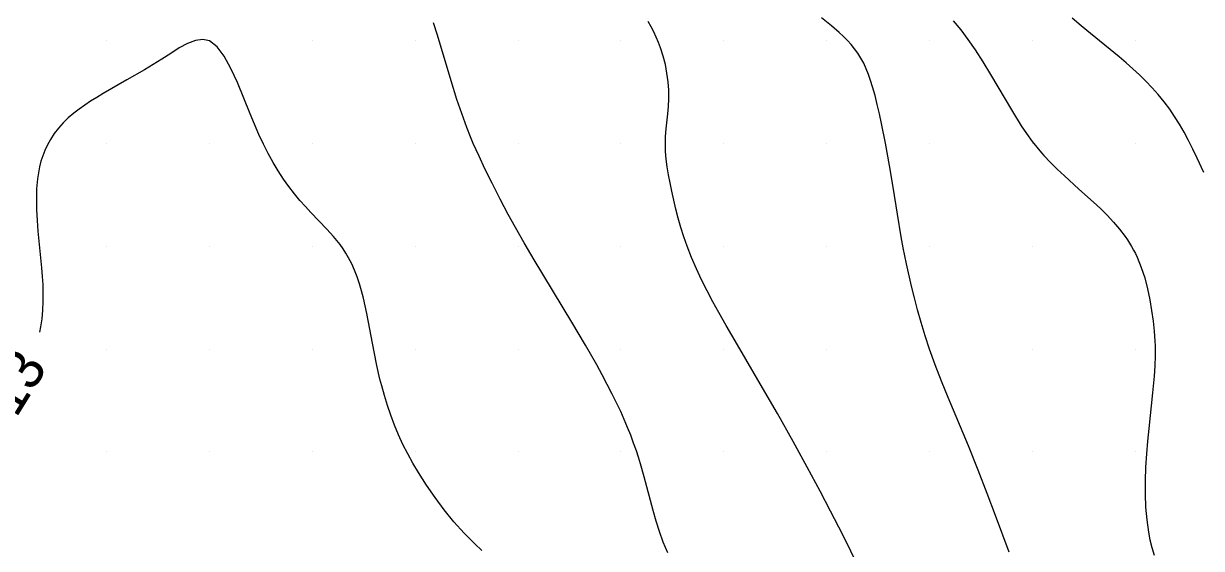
# Model space of a CAD drawing. Extents: x 2602990 to 2605851, y 618069 to 619180.
# Drawn here: x 2604361 to 2604418.2, y 618365.3 to 618390.8 of the extents above; entities that cross this region are included whole.
import ezdxf

# ---------------------------------------------------------------- set-up
doc = ezdxf.new("R2010")
doc.units = 0
for name, color, linetype in [('Default', 7, 'Continuous'), ('DTM Contours Major', 7, 'Continuous'), ('DTM Contours Minor', 7, 'Continuous'), ('DTM Contours Minor Text', 7, 'Continuous'), ('Exist DTM Scan Elevation Point', 7, 'Continuous')]:
    doc.layers.add(name, color=color, linetype=linetype)

# ---------------------------------------------------------------- blocks, each defined once
blk = doc.blocks.new('POINT_DISPLAY')
at = {"layer": 'Default'}
blk.add_line((0, 0), (0, 0), dxfattribs=at)

msp = doc.modelspace()

# ---------------------------------------------------------------- linework, layer by layer
at = {"layer": 'DTM Contours Major'}
msp.add_lwpolyline([(2604408.867, 618365.128), (2604408.215, 618366.906), (2604407.812, 618367.979), (2604407.372, 618369.111), (2604406.891, 618370.3), (2604405.905, 618372.656), (2604405.582, 618373.449), (2604405.278, 618374.233), (2604405, 618375), (2604404.783, 618375.658), (2604404.59, 618376.296), (2604404.419, 618376.912), (2604404.267, 618377.505), (2604404.129, 618378.073), (2604403.884, 618379.158), (2604403.722, 618379.939), (2604403.626, 618380.466), (2604403.45, 618381.571), (2604403.241, 618382.881), (2604403.057, 618383.946), (2604402.861, 618385.022), (2604402.671, 618385.987), (2604402.571, 618386.456), (2604402.465, 618386.911), (2604402.354, 618387.35), (2604402.235, 618387.769), (2604402.14, 618388.073), (2604402.037, 618388.364), (2604401.925, 618388.643), (2604401.802, 618388.91), (2604401.666, 618389.164), (2604401.514, 618389.408), (2604401.363, 618389.617), (2604401.197, 618389.819), (2604401.017, 618390.017), (2604400.821, 618390.212), (2604400.609, 618390.408), (2604400.232, 618390.732), (2604399.743, 618391.125)], dxfattribs=at)
at = {"layer": 'DTM Contours Minor'}
for points in [[(2604392.272, 618365.095), (2604392.057, 618365.611), (2604391.872, 618366.127), (2604391.709, 618366.64), (2604391.564, 618367.149), (2604391.13, 618368.794), (2604390.949, 618369.428), (2604390.853, 618369.742), (2604390.751, 618370.054), (2604390.618, 618370.435), (2604390.476, 618370.816), (2604390.325, 618371.197), (2604390.163, 618371.58), (2604389.991, 618371.965), (2604389.808, 618372.353), (2604389.579, 618372.817), (2604389.336, 618373.286), (2604389.083, 618373.759), (2604388.82, 618374.235), (2604388.272, 618375.193), (2604387.605, 618376.323), (2604385.775, 618379.352), (2604385.292, 618380.174), (2604384.871, 618380.92), (2604384.522, 618381.561), (2604384.13, 618382.307), (2604383.733, 618383.085), (2604383.389, 618383.783), (2604383.101, 618384.392), (2604382.823, 618385.016), (2604382.69, 618385.334), (2604382.512, 618385.784), (2604382.342, 618386.239), (2604382.181, 618386.697), (2604382.028, 618387.154), (2604381.744, 618388.053), (2604381.082, 618390.274), (2604380.891, 618390.878)], [(2604401.931, 618363.624), (2604400.781, 618365.964), (2604400.194, 618367.117), (2604399.684, 618368.088), (2604399.055, 618369.259), (2604398.366, 618370.513), (2604397.608, 618371.867), (2604396.888, 618373.126), (2604395.665, 618375.215), (2604395.122, 618376.147), (2604394.759, 618376.786), (2604394.474, 618377.305), (2604394.194, 618377.834), (2604393.924, 618378.372), (2604393.668, 618378.916), (2604393.43, 618379.462), (2604393.215, 618380.009), (2604393.054, 618380.469), (2604392.911, 618380.925), (2604392.783, 618381.376), (2604392.668, 618381.821), (2604392.564, 618382.258), (2604392.469, 618382.685), (2604392.385, 618383.089), (2604392.311, 618383.482), (2604392.248, 618383.868), (2604392.201, 618384.247), (2604392.171, 618384.619), (2604392.162, 618384.988), (2604392.174, 618385.354), (2604392.203, 618385.719), (2604392.278, 618386.448), (2604392.31, 618386.815), (2604392.328, 618387.187), (2604392.324, 618387.599), (2604392.294, 618388.015), (2604392.239, 618388.432), (2604392.159, 618388.849), (2604392.053, 618389.261), (2604391.922, 618389.667), (2604391.823, 618389.928), (2604391.713, 618390.185), (2604391.593, 618390.439), (2604391.463, 618390.691), (2604391.323, 618390.941)], [(2604406.153, 618390.983), (2604406.517, 618390.533), (2604406.872, 618390.063), (2604407.215, 618389.573), (2604407.602, 618388.976), (2604407.974, 618388.365), (2604409.029, 618386.558), (2604409.456, 618385.87), (2604409.71, 618385.492), (2604409.991, 618385.106), (2604410.212, 618384.827), (2604410.441, 618384.557), (2604410.559, 618384.425), (2604410.88, 618384.085), (2604411.214, 618383.754), (2604411.559, 618383.43), (2604412.267, 618382.793), (2604412.97, 618382.162), (2604413.31, 618381.844), (2604413.639, 618381.519), (2604413.953, 618381.185), (2604414.246, 618380.841), (2604414.516, 618380.485), (2604414.625, 618380.325), (2604414.729, 618380.162), (2604414.828, 618379.996), (2604414.921, 618379.827), (2604415.009, 618379.654), (2604415.092, 618379.479), (2604415.295, 618378.981), (2604415.463, 618378.465), (2604415.602, 618377.938), (2604415.713, 618377.407), (2604415.802, 618376.88), (2604415.873, 618376.363), (2604415.926, 618375.875), (2604415.962, 618375.396), (2604415.972, 618375.157), (2604415.977, 618374.917), (2604415.976, 618374.678), (2604415.959, 618374.191), (2604415.924, 618373.685), (2604415.847, 618372.885), (2604415.659, 618371.142), (2604415.6, 618370.53), (2604415.549, 618369.91), (2604415.51, 618369.255), (2604415.487, 618368.601), (2604415.486, 618367.954), (2604415.509, 618367.318), (2604415.56, 618366.7), (2604415.644, 618366.106), (2604415.72, 618365.72), (2604415.813, 618365.346), (2604415.923, 618364.983)], [(2604418.333, 618383.6), (2604418.021, 618384.302), (2604417.812, 618384.739), (2604417.599, 618385.16), (2604417.38, 618385.563), (2604417.154, 618385.95), (2604416.921, 618386.32), (2604416.678, 618386.674), (2604416.406, 618387.039), (2604416.122, 618387.387), (2604415.828, 618387.72), (2604415.523, 618388.04), (2604415.208, 618388.349), (2604414.883, 618388.648), (2604414.555, 618388.935), (2604414.22, 618389.218), (2604412.821, 618390.356), (2604412.376, 618390.729), (2604411.93, 618391.114)], [(2604383.241, 618365.213), (2604382.893, 618365.533), (2604382.378, 618366.053), (2604381.882, 618366.608), (2604381.408, 618367.189), (2604380.96, 618367.787), (2604380.541, 618368.393), (2604380.154, 618368.998), (2604379.883, 618369.454), (2604379.632, 618369.907), (2604379.402, 618370.361), (2604379.184, 618370.835), (2604378.986, 618371.312), (2604378.807, 618371.789), (2604378.646, 618372.266), (2604378.5, 618372.742), (2604378.369, 618373.216), (2604378.284, 618373.549), (2604378.131, 618374.211), (2604377.995, 618374.867), (2604377.639, 618376.741), (2604377.56, 618377.115), (2604377.476, 618377.482), (2604377.385, 618377.839), (2604377.285, 618378.186), (2604377.174, 618378.523), (2604377.051, 618378.847), (2604376.914, 618379.158), (2604376.762, 618379.454), (2604376.631, 618379.675), (2604376.491, 618379.888), (2604376.342, 618380.094), (2604376.184, 618380.295), (2604376.018, 618380.492), (2604375.7, 618380.843), (2604374.921, 618381.655), (2604374.658, 618381.94), (2604374.391, 618382.243), (2604374.123, 618382.566), (2604373.855, 618382.911), (2604373.591, 618383.281), (2604373.332, 618383.677), (2604373.089, 618384.087), (2604372.853, 618384.521), (2604372.622, 618384.978), (2604372.398, 618385.453), (2604372.179, 618385.946), (2604371.966, 618386.453), (2604371.351, 618387.97), (2604371.04, 618388.664), (2604370.717, 618389.261), (2604370.373, 618389.72), (2604370, 618390), (2604369.666, 618390.075), (2604369.308, 618390.025), (2604368.929, 618389.878), (2604368.529, 618389.658), (2604368.109, 618389.392), (2604367.673, 618389.107), (2604367.26, 618388.848), (2604366.838, 618388.594), (2604365.984, 618388.1), (2604364.825, 618387.438), (2604364.516, 618387.255), (2604364.217, 618387.069), (2604363.929, 618386.88), (2604363.655, 618386.686), (2604363.395, 618386.484), (2604363.127, 618386.253), (2604362.879, 618386.01), (2604362.652, 618385.755), (2604362.446, 618385.488), (2604362.262, 618385.208), (2604362.1, 618384.915), (2604361.986, 618384.668), (2604361.887, 618384.411), (2604361.803, 618384.145), (2604361.733, 618383.871), (2604361.677, 618383.586), (2604361.634, 618383.293), (2604361.592, 618382.811), (2604361.579, 618382.309), (2604361.588, 618381.794), (2604361.616, 618381.268), (2604361.657, 618380.737), (2604361.829, 618378.954), (2604361.861, 618378.545), (2604361.885, 618378.142), (2604361.898, 618377.745), (2604361.897, 618377.314), (2604361.878, 618376.895), (2604361.84, 618376.486), (2604361.782, 618376.091), (2604361.73, 618375.834)]]:
    msp.add_lwpolyline(points, dxfattribs=at)

# ---------------------------------------------------------------- block references
at = {"layer": 'Exist DTM Scan Elevation Point', "xscale": 1.3123333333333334, "yscale": 1.3123333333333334}
for p in [(2604365, 618390), (2604370, 618390), (2604375, 618390), (2604380, 618390), (2604385, 618390), (2604390, 618390), (2604395, 618390), (2604400, 618390), (2604405, 618390), (2604410, 618390), (2604415, 618390), (2604365, 618385), (2604370, 618385), (2604375, 618385), (2604380, 618385), (2604385, 618385), (2604390, 618385), (2604395, 618385), (2604400, 618385), (2604405, 618385), (2604410, 618385), (2604415, 618385), (2604365, 618380), (2604370, 618380), (2604375, 618380), (2604380, 618380), (2604385, 618380), (2604390, 618380), (2604395, 618380), (2604400, 618380), (2604405, 618380), (2604410, 618380), (2604415, 618380), (2604365, 618375), (2604370, 618375), (2604375, 618375), (2604380, 618375), (2604385, 618375), (2604390, 618375), (2604395, 618375), (2604400, 618375), (2604405, 618375), (2604410, 618375), (2604415, 618375), (2604365, 618370), (2604370, 618370), (2604375, 618370), (2604380, 618370), (2604385, 618370), (2604390, 618370), (2604395, 618370), (2604400, 618370), (2604405, 618370), (2604410, 618370), (2604415, 618370)]:
    msp.add_blockref('POINT_DISPLAY', p, dxfattribs=at)

# ---------------------------------------------------------------- texts
at = {"layer": 'DTM Contours Minor Text'}
msp.add_text('-13', height=2, rotation=58.2384, dxfattribs=at).set_placement((2604360.122, 618370.859))

doc.saveas('drawing.dxf')
